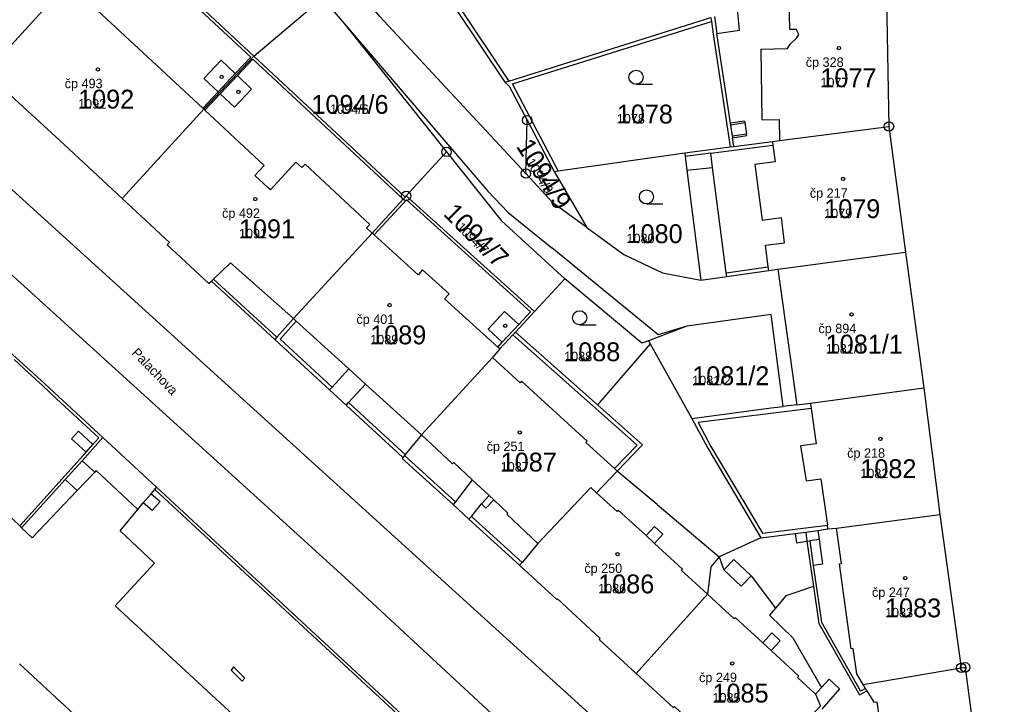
# Model space of a CAD drawing. Extents: x -763628 to -761565, y -976033 to -973833.
# Drawn here: x -761937.4 to -761833.6, y -975106.5 to -975033.9 of the extents above; entities that cross this region are included whole.
import ezdxf

# ---------------------------------------------------------------- set-up
doc = ezdxf.new("R2010")
doc.units = 0
for name, color, linetype in [('KN_cisla parcel 1000', 7, 'Continuous'), ('KN_cisla parcel 500', 7, 'Continuous'), ('KN_cisla popisna 500', 7, 'Continuous'), ('KN_hranice parcel', 7, 'Continuous'), ('KN_hranice uzemi', 7, 'Continuous'), ('KN_popisy', 7, 'Continuous'), ('KN_vnitrni kresba parcel', 7, 'Continuous'), ('KN_znacky bodu BP', 7, 'Continuous'), ('KN_znacky budov', 7, 'Continuous'), ('KN_znacky kultur', 7, 'Continuous')]:
    doc.layers.add(name, color=color, linetype=linetype)

msp = doc.modelspace()

# ---------------------------------------------------------------- linework, layer by layer
at = {"layer": 'KN_hranice parcel'}
for p, q in [((-761912.56, -975037.76), (-761927.01, -975024.32)), ((-761912.56, -975037.76), (-761905.26, -975031.58)), ((-761891.17, -975032.73), (-761885.94, -975040.54)), ((-761896.51, -975052.7), (-761912.56, -975037.76)), ((-761883.72, -975050.21), (-761883.58, -975044.56)), ((-761883.58, -975044.56), (-761880.72, -975049.98)), ((-761896.4, -975052.58), (-761892.13, -975047.92)), ((-761880.72, -975049.98), (-761877.25, -975055.94)), ((-761896.4, -975052.58), (-761896.51, -975052.7)), ((-761882.82, -975064.85), (-761896.4, -975052.58)), ((-761857.02, -975060.35), (-761843.47, -975058.54)), ((-761857.02, -975060.35), (-761855, -975074.71)), ((-761879.59, -975061.36), (-761882.82, -975064.85)), ((-761882.82, -975064.85), (-761884.83, -975067.02)), ((-761876.14, -975074.72), (-761884.83, -975067.02)), ((-761870.53, -975068.26), (-761876.14, -975074.72)), ((-761870.71, -975067.93), (-761870.53, -975068.26)), ((-761870.53, -975068.26), (-761866.14, -975076.16)), ((-761855, -975074.71), (-761856.46, -975074.89))]:
    msp.add_line(p, q, dxfattribs=at)
for points in [[(-761883.72, -975050.21), (-761899.23, -975033.52), (-761900.44, -975032.09), (-761910.42, -975020.2), (-761913.35, -975015.98), (-761915.51, -975011.15), (-761916.32, -975007), (-761916.64, -974990.89), (-761919.25, -974977.45)], [(-761927.01, -975024.32), (-761932.26, -975030), (-761940.92, -975039.48)], [(-761905.26, -975031.58), (-761902.96, -975034.31), (-761892.13, -975047.92)], [(-761885.94, -975040.54), (-761885.53, -975040.41), (-761864.11, -975033.69)], [(-761864.11, -975033.69), (-761864.05, -975034.09), (-761863.85, -975035.44), (-761862.06, -975047.4)], [(-761912.56, -975037.76), (-761917.86, -975043.4), (-761926.49, -975052.86)], [(-761940.92, -975039.48), (-761937.88, -975042.32), (-761933.13, -975046.71), (-761929.6, -975049.97), (-761926.49, -975052.86)], [(-761885.94, -975040.54), (-761885.48, -975040.94), (-761883.58, -975044.56)], [(-761862.06, -975047.4), (-761861.66, -975047.35), (-761857.59, -975046.82), (-761856.83, -975046.72), (-761845.23, -975045.22)], [(-761866.88, -975048.03), (-761864.17, -975047.68), (-761862.06, -975047.4)], [(-761892.13, -975047.92), (-761886.35, -975055.18), (-761879.98, -975061.03), (-761879.59, -975061.36)], [(-761880.72, -975049.98), (-761880.29, -975049.92), (-761866.88, -975048.03)], [(-761866.88, -975048.03), (-761866.83, -975048.42), (-761866.65, -975049.87), (-761865.19, -975061.52)], [(-761877.25, -975055.94), (-761880.81, -975053.34), (-761883.72, -975050.21)], [(-761926.49, -975052.86), (-761921.48, -975057.51), (-761921.74, -975057.78), (-761917.33, -975061.88), (-761917.04, -975061.63), (-761910.33, -975067.79)], [(-761896.51, -975052.7), (-761896.71, -975052.92), (-761900.01, -975056.52), (-761908.35, -975065.57), (-761910.13, -975067.57), (-761910.33, -975067.79)], [(-761873.78, -975128.73), (-761889.59, -975114.25), (-761894.49, -975109.72), (-761922.86, -975083.46), (-761928.55, -975078.2), (-761933.26, -975073.85), (-761934.75, -975072.46), (-761936.26, -975071.09), (-761937.78, -975069.7), (-761939.32, -975068.32), (-761940.85, -975066.98), (-761942.37, -975065.61), (-761943.94, -975064.33), (-761945.54, -975063.01), (-761947.08, -975061.8), (-761948.79, -975060.5), (-761950.46, -975059.31), (-761952.17, -975058.08), (-761953.78, -975056.98), (-761955.49, -975055.79), (-761957.18, -975054.61)], [(-761877.25, -975055.94), (-761873.35, -975058.79), (-761869.24, -975060.72), (-761865.19, -975061.52)], [(-761865.19, -975061.52), (-761862.42, -975061.12), (-761857.97, -975060.48), (-761857.02, -975060.35)], [(-761870.71, -975067.93), (-761871.41, -975068.2), (-761879.59, -975061.36)], [(-761856.46, -975074.89), (-761857.72, -975065.16), (-761866.67, -975066.39), (-761870.71, -975067.93)], [(-761884.83, -975067.02), (-761885.1, -975067.32), (-761886.47, -975068.8), (-761887.26, -975069.71), (-761894.79, -975077.89), (-761896.5, -975079.99), (-761896.59, -975080.09), (-761896.76, -975080.3)], [(-761910.33, -975067.79), (-761904.53, -975073.14), (-761902.77, -975074.76), (-761896.76, -975080.3)], [(-761855, -975074.71), (-761853.56, -975074.53), (-761841.55, -975072.92)], [(-761876.14, -975074.72), (-761871.36, -975078.95), (-761874.03, -975081.74), (-761876.24, -975084.04), (-761876.84, -975083.49), (-761882.44, -975089.4), (-761884.11, -975091.42), (-761884.38, -975091.72)], [(-761866.14, -975076.16), (-761857.71, -975075.04), (-761856.46, -975074.89)], [(-761866.14, -975076.16), (-761864.44, -975079.33), (-761858.82, -975088.83)], [(-761896.76, -975080.3), (-761896.84, -975080.4), (-761891.44, -975085.3), (-761889.75, -975086.84), (-761884.38, -975091.72)], [(-761854.06, -975088.2), (-761852.78, -975088.03), (-761851.7, -975087.88), (-761850.78, -975087.8), (-761839.83, -975086.34)], [(-761858.82, -975088.83), (-761855.18, -975088.34), (-761854.06, -975088.2)], [(-761854.06, -975088.2), (-761853.92, -975089.18), (-761853.23, -975093.96)], [(-761858.82, -975088.83), (-761863.23, -975090.82), (-761864.1, -975091.9), (-761864.47, -975094.8), (-761872.02, -975103.19)], [(-761884.38, -975091.72), (-761884.24, -975091.86), (-761880.45, -975095.36), (-761880.35, -975095.27), (-761875.84, -975099.47), (-761875.94, -975099.58), (-761872.02, -975103.19)], [(-761853.23, -975093.96), (-761856.16, -975094.96), (-761857.27, -975096.27), (-761857.88, -975097), (-761855.41, -975099.42), (-761852.37, -975104.67), (-761853.03, -975105.38), (-761852.48, -975106.64), (-761859.93, -975114.25)], [(-761853.23, -975093.96), (-761852.66, -975097.88), (-761848.36, -975105.47), (-761847.57, -975105.02), (-761847.72, -975104.77), (-761847.97, -975104.35), (-761837.57, -975102.58)], [(-761872.02, -975103.19), (-761868.12, -975106.78), (-761867.98, -975106.7), (-761863.47, -975110.88), (-761863.57, -975111), (-761859.93, -975114.25)]]:
    msp.add_lwpolyline(points, dxfattribs=at)
at = {"layer": 'KN_hranice uzemi'}
for p, q in [((-761845.5, -975031.71), (-761845.23, -975045.22)), ((-761845.23, -975045.22), (-761843.47, -975058.54)), ((-761843.47, -975058.54), (-761841.55, -975072.92)), ((-761841.55, -975072.92), (-761839.83, -975086.34)), ((-761839.83, -975086.34), (-761837.57, -975102.58))]:
    msp.add_line(p, q, dxfattribs=at)
msp.add_lwpolyline([(-761837.57, -975102.58), (-761837.15, -975102.54), (-761835.1, -975118.09), (-761835.52, -975118.15), (-761833.63, -975132.1), (-761834.28, -975134.18)], dxfattribs=at)
at = {"layer": 'KN_vnitrni kresba parcel'}
for p, q in [((-761912.88, -975037.88), (-761927.08, -975024.66)), ((-761932.15, -975030.1), (-761917.97, -975043.29)), ((-761855.84, -975031.91), (-761855.79, -975034.92)), ((-761890.8, -975032.55), (-761885.53, -975040.41)), ((-761861.06, -975035.02), (-761861.29, -975032.8)), ((-761902.96, -975034.31), (-761887.74, -975052.07)), ((-761885.15, -975040.71), (-761864.05, -975034.09)), ((-761863.73, -975033.57), (-761863.46, -975035.38)), ((-761863.46, -975035.38), (-761861.06, -975035.02)), ((-761862.03, -975044.89), (-761863.46, -975035.38)), ((-761855.79, -975034.92), (-761855.08, -975034.93)), ((-761854.77, -975035.49), (-761855.08, -975034.93)), ((-761855.72, -975036.5), (-761855.01, -975035.84)), ((-761855.01, -975035.84), (-761854.77, -975035.49)), ((-761858.8, -975037.04), (-761855.98, -975036.98)), ((-761858.8, -975037.04), (-761858.71, -975044.52)), ((-761855.98, -975036.98), (-761855.72, -975036.5)), ((-761917.85, -975040.14), (-761916.03, -975038.21)), ((-761916.03, -975038.21), (-761914.52, -975039.63)), ((-761914.52, -975039.63), (-761912.88, -975037.88)), ((-761914.3, -975039.84), (-761912.66, -975038.08)), ((-761912.66, -975038.08), (-761896.71, -975052.92)), ((-761916.34, -975041.56), (-761917.85, -975040.14)), ((-761914.52, -975039.63), (-761916.34, -975041.56)), ((-761916.12, -975041.77), (-761914.3, -975039.84)), ((-761914.3, -975039.84), (-761912.79, -975041.26)), ((-761917.97, -975043.29), (-761916.34, -975041.56)), ((-761912.79, -975041.26), (-761914.61, -975043.18)), ((-761880.29, -975049.92), (-761885.15, -975040.71)), ((-761917.75, -975043.5), (-761916.12, -975041.77)), ((-761914.61, -975043.18), (-761916.12, -975041.77)), ((-761917.97, -975043.29), (-761917.86, -975043.4)), ((-761917.86, -975043.4), (-761917.75, -975043.5)), ((-761911.45, -975049.36), (-761917.75, -975043.5)), ((-761860.54, -975044.67), (-761862.03, -975044.89)), ((-761860.54, -975044.67), (-761860.51, -975044.82)), ((-761858.71, -975044.52), (-761856.86, -975044.5)), ((-761856.86, -975044.5), (-761856.83, -975046.72)), ((-761862.01, -975045.04), (-761862.03, -975044.89)), ((-761862.01, -975045.04), (-761860.51, -975044.82)), ((-761861.82, -975046.27), (-761862.01, -975045.04)), ((-761860.51, -975044.82), (-761860.33, -975046.04)), ((-761860.33, -975046.04), (-761861.82, -975046.27)), ((-761861.82, -975046.27), (-761861.8, -975046.42)), ((-761861.8, -975046.42), (-761860.31, -975046.19)), ((-761861.66, -975047.35), (-761861.8, -975046.42)), ((-761860.31, -975046.19), (-761860.33, -975046.04)), ((-761864.12, -975048.07), (-761857.54, -975047.21)), ((-761857.59, -975046.82), (-761857.54, -975047.21)), ((-761857.54, -975047.21), (-761857.31, -975048.96)), ((-761942.52, -975048), (-761844.61, -975136.81)), ((-761864.12, -975048.07), (-761866.83, -975048.42)), ((-761863.92, -975049.56), (-761864.12, -975048.07)), ((-761912.46, -975050.43), (-761911.45, -975049.36)), ((-761908.1, -975049), (-761910.8, -975051.94)), ((-761907.47, -975049.59), (-761908.1, -975049)), ((-761907.12, -975049.21), (-761907.47, -975049.59)), ((-761900.26, -975055.6), (-761907.12, -975049.21)), ((-761866.65, -975049.87), (-761863.92, -975049.56)), ((-761862.47, -975060.72), (-761863.92, -975049.56)), ((-761857.31, -975048.96), (-761859.45, -975049.25)), ((-761859.45, -975049.25), (-761858.67, -975055.15)), ((-761911.02, -975051.74), (-761912.46, -975050.43)), ((-761910.8, -975051.94), (-761911.02, -975051.74)), ((-761896.37, -975053.01), (-761899.79, -975056.72)), ((-761883.24, -975064.86), (-761896.37, -975053.01)), ((-761887.74, -975052.07), (-761885.6, -975054.35)), ((-761885.6, -975054.35), (-761880.96, -975058.09)), ((-761858.67, -975055.15), (-761856.64, -975054.88)), ((-761856.3, -975057.55), (-761856.64, -975054.88)), ((-761900.6, -975055.97), (-761900.26, -975055.6)), ((-761900.01, -975056.52), (-761900.6, -975055.97)), ((-761899.79, -975056.72), (-761900.01, -975056.52)), ((-761895.13, -975060.94), (-761899.79, -975056.72)), ((-761869.69, -975067.32), (-761880.96, -975058.09)), ((-761858.32, -975057.82), (-761856.3, -975057.55)), ((-761858.02, -975060.09), (-761858.32, -975057.82)), ((-761915.01, -975059.68), (-761916.83, -975061.42)), ((-761908.35, -975065.57), (-761915.01, -975059.68)), ((-761862.47, -975060.72), (-761858.02, -975060.09)), ((-761857.97, -975060.48), (-761858.02, -975060.09)), ((-761902.93, -975093), (-761938.4, -975060.76)), ((-761894.66, -975060.42), (-761895.13, -975060.94)), ((-761891.86, -975062.95), (-761894.66, -975060.42)), ((-761862.42, -975061.12), (-761862.47, -975060.72)), ((-761917.04, -975061.63), (-761916.83, -975061.42)), ((-761916.83, -975061.42), (-761910.13, -975067.57)), ((-761892.34, -975063.48), (-761891.86, -975062.95)), ((-761886.69, -975068.6), (-761892.34, -975063.48)), ((-761887.73, -975066.72), (-761885.97, -975064.82)), ((-761885.97, -975064.82), (-761884.48, -975066.2)), ((-761884.48, -975066.2), (-761883.24, -975064.86)), ((-761908.05, -975065.84), (-761909.77, -975067.77)), ((-761908.05, -975065.84), (-761908.35, -975065.57)), ((-761902.47, -975070.91), (-761908.05, -975065.84)), ((-761886.23, -975068.1), (-761884.48, -975066.2)), ((-761866.67, -975066.39), (-761869.69, -975067.32)), ((-761886.23, -975068.1), (-761887.73, -975066.72)), ((-761885.1, -975067.32), (-761871.92, -975078.98)), ((-761909.77, -975067.77), (-761904.26, -975072.85)), ((-761886.69, -975068.6), (-761886.23, -975068.1)), ((-761886.47, -975068.8), (-761886.69, -975068.6)), ((-761937.97, -975069.93), (-761936.46, -975071.31)), ((-761884.33, -975072.38), (-761887.26, -975069.71)), ((-761936.46, -975071.31), (-761934.95, -975072.68)), ((-761902.47, -975070.91), (-761904.26, -975072.85)), ((-761900.7, -975072.52), (-761902.47, -975070.91)), ((-761934.95, -975072.68), (-761933.46, -975074.07)), ((-761902.5, -975074.47), (-761900.7, -975072.52)), ((-761900.7, -975072.52), (-761894.79, -975077.89)), ((-761884.19, -975072.23), (-761884.33, -975072.38)), ((-761877.21, -975078.58), (-761884.19, -975072.23)), ((-761904.26, -975072.85), (-761904.53, -975073.14)), ((-761933.46, -975074.07), (-761928.97, -975078.22)), ((-761902.77, -975074.76), (-761902.5, -975074.47)), ((-761902.5, -975074.47), (-761896.5, -975079.99)), ((-761853.56, -975074.53), (-761853.48, -975075.12)), ((-761853.48, -975075.12), (-761865.46, -975076.59)), ((-761853.48, -975075.12), (-761852.96, -975078.84)), ((-761865.46, -975076.59), (-761864.1, -975079.13)), ((-761931.15, -975077.52), (-761931.88, -975078.34)), ((-761929.6, -975078.92), (-761931.15, -975077.52)), ((-761894.79, -975077.89), (-761891.48, -975080.98)), ((-761931.88, -975078.34), (-761930.34, -975079.73)), ((-761930.75, -975080.64), (-761928.55, -975078.2)), ((-761930.34, -975079.73), (-761929.6, -975078.92)), ((-761928.97, -975078.22), (-761929.6, -975078.92)), ((-761877.35, -975078.72), (-761877.21, -975078.58)), ((-761874.33, -975081.47), (-761877.35, -975078.72)), ((-761852.96, -975078.84), (-761854.6, -975079.06)), ((-761930.34, -975079.73), (-761937.37, -975087.55)), ((-761871.92, -975078.98), (-761874.33, -975081.47)), ((-761864.1, -975079.13), (-761858.65, -975088.33)), ((-761854.6, -975079.06), (-761854, -975082.77)), ((-761937.37, -975087.55), (-761944.44, -975080.91)), ((-761930.75, -975080.64), (-761932.54, -975082.62)), ((-761929.42, -975081.85), (-761930.75, -975080.64)), ((-761891.18, -975085.01), (-761896.59, -975080.09)), ((-761891.48, -975080.98), (-761891.35, -975080.85)), ((-761891.35, -975080.85), (-761889.4, -975082.67)), ((-761931.27, -975083.79), (-761929.42, -975081.85)), ((-761929.26, -975081.68), (-761929.42, -975081.85)), ((-761924.86, -975085.8), (-761929.26, -975081.68)), ((-761874.03, -975081.74), (-761874.33, -975081.47)), ((-761869.8, -975085.3), (-761874.03, -975081.74)), ((-761937.16, -975087.75), (-761932.54, -975082.62)), ((-761932.54, -975082.62), (-761931.27, -975083.79)), ((-761889.4, -975082.67), (-761891.18, -975085.01)), ((-761889.4, -975082.67), (-761887.61, -975084.34)), ((-761854, -975082.77), (-761852.44, -975082.55)), ((-761852.44, -975082.55), (-761851.76, -975087.48)), ((-761936.04, -975088.8), (-761931.27, -975083.79)), ((-761924.28, -975085.12), (-761923.44, -975084.14)), ((-761923.44, -975084.14), (-761923.06, -975083.68)), ((-761923.44, -975084.14), (-761922.49, -975084.95)), ((-761923.06, -975083.68), (-761922.86, -975083.46)), ((-761923.06, -975083.68), (-761894.69, -975109.94)), ((-761874.05, -975086.04), (-761876.24, -975084.04)), ((-761924.86, -975085.8), (-761924.28, -975085.12)), ((-761923.33, -975085.93), (-761924.28, -975085.12)), ((-761922.49, -975084.95), (-761923.33, -975085.93)), ((-761891.18, -975085.01), (-761891.44, -975085.3)), ((-761888.43, -975085.22), (-761887.61, -975084.34)), ((-761887.13, -975084.79), (-761887.95, -975085.67)), ((-761887.61, -975084.34), (-761887.13, -975084.79)), ((-761887.13, -975084.79), (-761885.63, -975086.19)), ((-761926.73, -975088.09), (-761924.86, -975085.8)), ((-761889.48, -975086.55), (-761888.43, -975085.22)), ((-761887.95, -975085.67), (-761888.43, -975085.22)), ((-761885.63, -975086.19), (-761885.75, -975086.32)), ((-761873.92, -975085.9), (-761874.05, -975086.04)), ((-761870.98, -975088.58), (-761873.92, -975085.9)), ((-761869.8, -975085.3), (-761863.23, -975090.82)), ((-761889.48, -975086.55), (-761889.75, -975086.84)), ((-761884.11, -975091.42), (-761889.48, -975086.55)), ((-761885.75, -975086.32), (-761882.44, -975089.4)), ((-761937.37, -975087.55), (-761937.16, -975087.75)), ((-761937.16, -975087.75), (-761936.04, -975088.8)), ((-761923.07, -975091.51), (-761926.73, -975088.09)), ((-761870.09, -975087.6), (-761870.98, -975088.58)), ((-761869.19, -975088.43), (-761870.09, -975087.6)), ((-761858.65, -975088.33), (-761851.76, -975087.48)), ((-761852.78, -975088.03), (-761852.63, -975089)), ((-761851.7, -975087.88), (-761851.76, -975087.48)), ((-761850.26, -975091.54), (-761850.78, -975087.8)), ((-761870.98, -975088.58), (-761870.08, -975089.41)), ((-761870.08, -975089.41), (-761869.19, -975088.43)), ((-761855.18, -975088.34), (-761855.03, -975089.34)), ((-761855.03, -975089.34), (-761853.92, -975089.18)), ((-761853.92, -975089.18), (-761853.62, -975089.14)), ((-761852.63, -975089), (-761853.62, -975089.14)), ((-761853.62, -975089.14), (-761853.25, -975091.75)), ((-761852.63, -975089), (-761852.26, -975091.61)), ((-761867.12, -975092.12), (-761870.08, -975089.41)), ((-761863.23, -975090.82), (-761862.72, -975092.2)), ((-761862.72, -975092.2), (-761861.68, -975091.11)), ((-761861.68, -975091.11), (-761859.85, -975092.85)), ((-761927.24, -975096.02), (-761923.07, -975091.51)), ((-761867.25, -975092.26), (-761867.12, -975092.12)), ((-761864.47, -975094.8), (-761867.25, -975092.26)), ((-761860.9, -975093.95), (-761862.72, -975092.2)), ((-761852.26, -975091.61), (-761853.25, -975091.75)), ((-761853.25, -975091.75), (-761852.38, -975097.76)), ((-761850.46, -975091.56), (-761850.26, -975091.54)), ((-761849.23, -975100.57), (-761850.46, -975091.56)), ((-761902.93, -975093), (-761844.06, -975147.54)), ((-761859.85, -975092.85), (-761860.9, -975093.95)), ((-761859.85, -975092.85), (-761857.27, -975096.27)), ((-761861.65, -975097.41), (-761864.47, -975094.8)), ((-761906.09, -975115.55), (-761927.24, -975096.02)), ((-761861.52, -975097.26), (-761861.65, -975097.41)), ((-761858.61, -975099.94), (-761861.52, -975097.26)), ((-761852.38, -975097.76), (-761848.25, -975105.06)), ((-761857.64, -975098.9), (-761858.61, -975099.94)), ((-761857.72, -975100.77), (-761856.75, -975099.72)), ((-761856.75, -975099.72), (-761857.64, -975098.9)), ((-761858.61, -975099.94), (-761857.72, -975100.77)), ((-761849.02, -975100.54), (-761849.23, -975100.57)), ((-761848.65, -975103.24), (-761849.02, -975100.54)), ((-761854.78, -975103.48), (-761857.72, -975100.77)), ((-761937.39, -975102.17), (-761914.5, -975123.27)), ((-761914.69, -975102.48), (-761914.94, -975102.84)), ((-761913.49, -975103.69), (-761914.69, -975102.48)), ((-761914.94, -975102.84), (-761913.8, -975103.99)), ((-761913.8, -975103.99), (-761913.49, -975103.69)), ((-761854.92, -975103.63), (-761854.78, -975103.48)), ((-761853.03, -975105.38), (-761854.92, -975103.63)), ((-761852.37, -975104.67), (-761851.57, -975103.81)), ((-761851.57, -975103.81), (-761850.49, -975104.83)), ((-761847.97, -975104.35), (-761848.65, -975103.24)), ((-761850.49, -975104.83), (-761852.35, -975106.96)), ((-761847.72, -975104.77), (-761848.25, -975105.06)), ((-761847.57, -975105.02), (-761846.85, -975106.22)), ((-761846.85, -975106.22), (-761846.51, -975106.19)), ((-761846.51, -975106.19), (-761846.1, -975109.13))]:
    msp.add_line(p, q, dxfattribs=at)
at = {"layer": 'KN_znacky bodu BP'}
for centre, radius in [((-761883.58, -975044.56), 0.5), ((-761883.58, -975044.56), 0.0303), ((-761845.23, -975045.22), 0.5), ((-761845.23, -975045.22), 0.0303), ((-761892.13, -975047.92), 0.5), ((-761892.13, -975047.92), 0.0303), ((-761883.72, -975050.21), 0.5), ((-761883.72, -975050.21), 0.0303), ((-761896.4, -975052.58), 0.5), ((-761896.4, -975052.58), 0.0303), ((-761837.57, -975102.58), 0.5), ((-761837.15, -975102.54), 0.5), ((-761837.57, -975102.58), 0.0303), ((-761837.15, -975102.54), 0.0303)]:
    msp.add_circle(centre, radius, dxfattribs=at)
at = {"layer": 'KN_znacky budov'}
for centre in [(-761850.53, -975036.92), (-761929.08, -975039.18), (-761915.96, -975039.97), (-761914.18, -975041.56), (-761850.1, -975050.79), (-761912.4, -975052.92), (-761898.16, -975064.16), (-761849.19, -975065.14), (-761885.91, -975066.35), (-761884.36, -975077.64), (-761846.14, -975078.34), (-761874, -975090.55), (-761843.51, -975093.09), (-761861.84, -975102.12)]:
    msp.add_circle(centre, 0.175, dxfattribs=at)
at = {"layer": 'KN_znacky kultur'}
for p, q in [((-761872.04, -975040.76), (-761870.29, -975040.76)), ((-761870.94, -975053.44), (-761869.19, -975053.44)), ((-761878.02, -975066.25), (-761876.27, -975066.25))]:
    msp.add_line(p, q, dxfattribs=at)
for centre in [(-761872.04, -975040.01), (-761870.94, -975052.69), (-761878.02, -975065.5)]:
    msp.add_circle(centre, 0.75, dxfattribs=at)

# ---------------------------------------------------------------- texts
at = {"layer": 'KN_cisla parcel 1000'}
for s, p in [('1077', (-761852.5, -975041.07)), ('1092', (-761931.18, -975043.33)), ('1094/6', (-761906.45, -975043.89)), ('1078', (-761874.08, -975044.91)), ('1079', (-761852.1, -975054.94)), ('1091', (-761914.13, -975057.07)), ('1080', (-761873.05, -975057.59)), ('1089', (-761900.22, -975068.31)), ('1081/1', (-761851.94, -975069.29)), ('1088', (-761879.66, -975070.1)), ('1081/2', (-761866.09, -975072.64)), ('1087', (-761886.39, -975081.79)), ('1082', (-761848.27, -975082.49)), ('1086', (-761876.06, -975094.7)), ('1083', (-761845.65, -975097.24)), ('1085', (-761863.94, -975106.27))]:
    msp.add_text(s, height=2, dxfattribs=at).set_placement(p)
for s, rotation, p in [('1094/9', 302, (-761884.8, -975047.32)), ('1094/7', 315, (-761892.56, -975054.58))]:
    msp.add_text(s, height=2, rotation=rotation, dxfattribs=at).set_placement(p)
at = {"layer": 'KN_cisla parcel 500'}
for s, p in [('1077', (-761852.5, -975041.07)), ('1092', (-761931.18, -975043.33)), ('1094/6', (-761904.47, -975043.89)), ('1078', (-761874.08, -975044.91)), ('1079', (-761852.1, -975054.94)), ('1091', (-761914.13, -975057.07)), ('1080', (-761873.05, -975057.59)), ('1089', (-761900.22, -975068.31)), ('1081/1', (-761851.94, -975069.29)), ('1088', (-761879.66, -975070.1)), ('1081/2', (-761866.09, -975072.64)), ('1087', (-761886.39, -975081.79)), ('1082', (-761848.27, -975082.49)), ('1086', (-761876.06, -975094.7)), ('1083', (-761845.65, -975097.24)), ('1085', (-761863.94, -975106.27))]:
    msp.add_text(s, height=1, dxfattribs=at).set_placement(p)
for s, rotation, p in [('1094/9', 302, (-761883.76, -975048.99)), ('1094/7', 315, (-761891.16, -975055.99))]:
    msp.add_text(s, height=1, rotation=rotation, dxfattribs=at).set_placement(p)
at = {"layer": 'KN_cisla popisna 500'}
for s, p in [('čp 328', (-761854.05, -975038.91)), ('čp 493', (-761932.6, -975041.17)), ('čp 217', (-761853.62, -975052.78)), ('čp 492', (-761915.92, -975054.91)), ('čp 401', (-761901.68, -975066.15)), ('čp 894', (-761852.71, -975067.13)), ('čp 251', (-761887.88, -975079.63)), ('čp 218', (-761849.66, -975080.33)), ('čp 250', (-761877.52, -975092.54)), ('čp 247', (-761847.03, -975095.08)), ('čp 249', (-761865.36, -975104.11))]:
    msp.add_text(s, height=1, dxfattribs=at).set_placement(p)
at = {"layer": 'KN_popisy'}
msp.add_text('Palachova', height=1, rotation=314, dxfattribs=at).set_placement((-761925.57, -975069.29))

doc.saveas('drawing.dxf')
